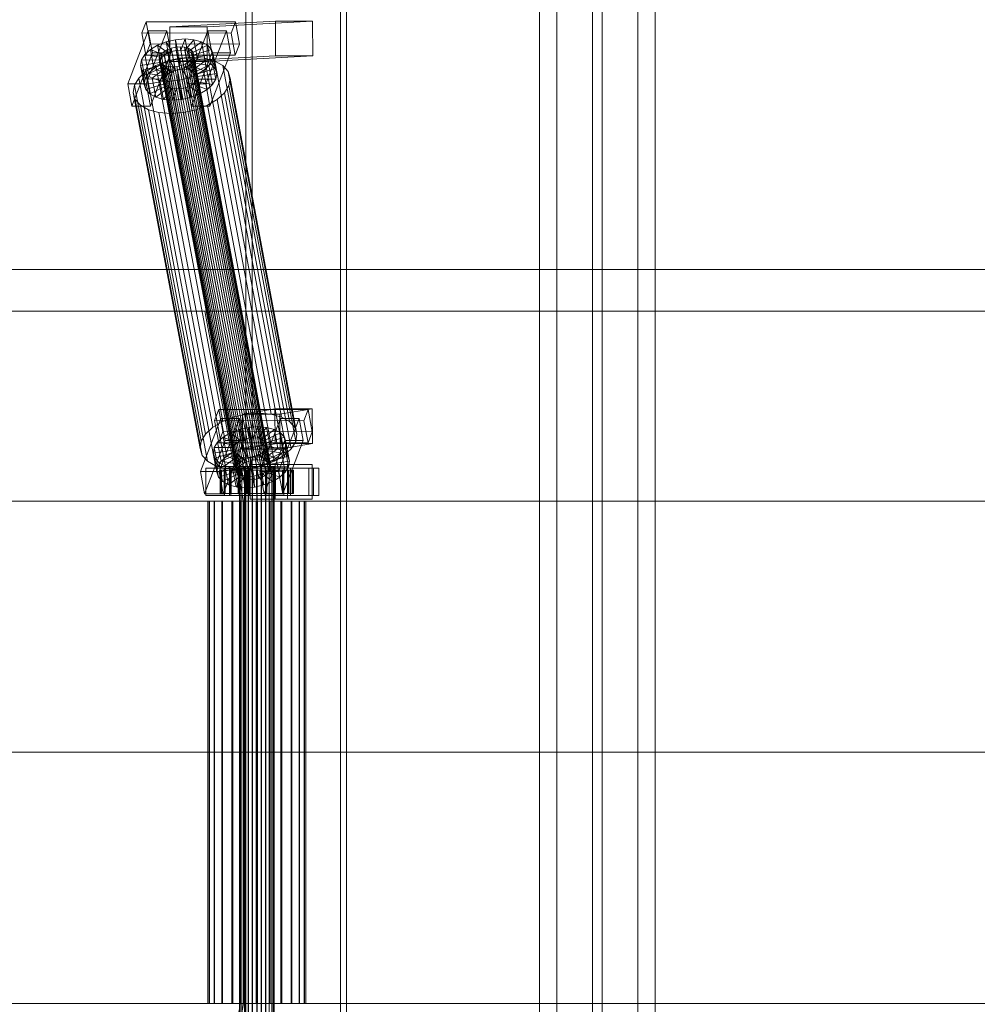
# Model space of a CAD drawing. Header units: millimetres. Extents: x -4738 to 65662, y -68080 to 6847.
# Tile 474 of 656: x 6527 to 7023, y -18130 to -17621. Entities that reach past the tile are written whole.
import ezdxf

# ---------------------------------------------------------------- set-up
doc = ezdxf.new("R2010")
doc.units = ezdxf.units.MM
doc.layers.add('superior_C01', color=7, linetype='Continuous', lineweight=0)

msp = doc.modelspace()

# ---------------------------------------------------------------- linework, layer by layer
at = {"layer": 'superior_C01'}
for p, q in [((6804.877, -18690.428), (6804.877, -17309.572)), ((6846.877, -17309.572), (6846.877, -18690.428)), ((6804.877, -18525.279), (6804.877, -17474.721)), ((6846.877, -17474.721), (6846.877, -18525.279)), ((6795.877, -17570), (6795.877, -18430)), ((6823.377, -17570), (6823.377, -18430)), ((6828.377, -18430), (6828.377, -17570)), ((6855.877, -18430), (6855.877, -17570)), ((6643.944, -17575), (6643.944, -18425)), ((6647.179, -18425), (6647.179, -17575)), ((6692.863, -18425), (6692.863, -17575)), ((6696.098, -17575), (6696.098, -18425)), ((6592.294, -17621.857), (6590.079, -17627.592)), ((6594.446, -17633.325), (6592.294, -17621.857)), ((6592.294, -17621.857), (6638.516, -17621.914)), ((6659.233, -17621.488), (6604.602, -17624.356)), ((6623.861, -17624.356), (6678.493, -17621.488)), ((6636.301, -17627.65), (6638.516, -17621.914)), ((6638.516, -17621.914), (6640.668, -17633.382)), ((6659.302, -17639.486), (6659.233, -17621.488)), ((6659.233, -17621.488), (6678.493, -17621.488)), ((6678.493, -17621.488), (6678.561, -17639.486)), ((6593.411, -17626.449), (6582.778, -17653.98)), ((6592.408, -17653.992), (6603.04, -17626.461)), ((6595.563, -17637.917), (6593.411, -17626.449)), ((6593.411, -17626.449), (6603.04, -17626.461)), ((6603.04, -17626.461), (6605.192, -17637.929)), ((6623.861, -17624.356), (6604.602, -17624.356)), ((6604.602, -17624.356), (6604.671, -17642.354)), ((6624.226, -17626.487), (6613.593, -17654.019)), ((6623.223, -17654.031), (6633.855, -17626.499)), ((6623.93, -17642.354), (6623.861, -17624.356)), ((6626.378, -17637.955), (6624.226, -17626.487)), ((6624.226, -17626.487), (6633.855, -17626.499)), ((6633.855, -17626.499), (6636.007, -17637.967)), ((6636.301, -17627.65), (6590.079, -17627.592)), ((6590.079, -17627.592), (6592.231, -17639.061)), ((6598.287, -17633.91), (6602.746, -17632.183)), ((6602.746, -17632.183), (6607.579, -17631.1)), ((6602.746, -17632.183), (6605.642, -17637.157)), ((6604.59, -17642.013), (6602.746, -17632.183)), ((6607.579, -17631.1), (6612.458, -17630.735)), ((6607.579, -17631.1), (6607.931, -17636.643)), ((6609.423, -17640.93), (6607.579, -17631.1)), ((6612.458, -17630.735), (6610.243, -17636.47)), ((6617.05, -17631.112), (6612.418, -17636.649)), ((6614.302, -17640.564), (6612.458, -17630.735)), ((6612.458, -17630.735), (6617.05, -17631.112)), ((6621.042, -17632.206), (6614.309, -17637.167)), ((6618.894, -17640.942), (6617.05, -17631.112)), ((6617.05, -17631.112), (6621.042, -17632.206)), ((6622.886, -17642.036), (6621.042, -17632.206)), ((6621.042, -17632.206), (6624.162, -17633.943)), ((6638.453, -17639.118), (6636.301, -17627.65)), ((6591.665, -17638.79), (6594.508, -17636.164)), ((6592.231, -17639.061), (6594.446, -17633.325)), ((6640.668, -17633.382), (6594.446, -17633.325)), ((6594.508, -17636.164), (6598.287, -17633.91)), ((6594.508, -17636.164), (6601.74, -17639.042)), ((6596.353, -17645.994), (6594.508, -17636.164)), ((6598.287, -17633.91), (6603.53, -17637.975)), ((6600.132, -17643.74), (6598.287, -17633.91)), ((6600.086, -17638.648), (6601.433, -17637.404)), ((6601.433, -17637.404), (6603.223, -17636.336)), ((6641.549, -17851.202), (6601.433, -17637.404)), ((6603.223, -17636.336), (6605.335, -17635.518)), ((6643.339, -17850.135), (6603.223, -17636.336)), ((6605.642, -17637.157), (6603.53, -17637.975)), ((6605.335, -17635.518), (6607.624, -17635.005)), ((6645.451, -17849.317), (6605.335, -17635.518)), ((6607.931, -17636.643), (6605.642, -17637.157)), ((6605.642, -17637.157), (6607.486, -17646.986)), ((6607.624, -17635.005), (6609.935, -17634.832)), ((6647.74, -17848.804), (6607.624, -17635.005)), ((6610.243, -17636.47), (6607.931, -17636.643)), ((6607.931, -17636.643), (6609.776, -17646.473)), ((6609.935, -17634.832), (6612.11, -17635.011)), ((6650.051, -17848.631), (6609.935, -17634.832)), ((6610.243, -17636.47), (6612.087, -17646.3)), ((6612.418, -17636.649), (6610.243, -17636.47)), ((6612.11, -17635.011), (6614.001, -17635.529)), ((6652.227, -17848.809), (6612.11, -17635.011)), ((6612.418, -17636.649), (6614.262, -17646.479)), ((6614.309, -17637.167), (6612.418, -17636.649)), ((6614.001, -17635.529), (6615.479, -17636.352)), ((6654.118, -17849.328), (6614.001, -17635.529)), ((6614.309, -17637.167), (6616.153, -17646.997)), ((6615.787, -17637.99), (6614.309, -17637.167)), ((6615.479, -17636.352), (6616.444, -17637.422)), ((6655.596, -17850.15), (6615.479, -17636.352)), ((6624.162, -17633.943), (6615.787, -17637.99)), ((6616.444, -17637.422), (6616.829, -17638.668)), ((6656.56, -17851.221), (6616.444, -17637.422)), ((6626.198, -17636.203), (6616.751, -17639.061)), ((6626.007, -17643.772), (6624.162, -17633.943)), ((6624.162, -17633.943), (6626.198, -17636.203)), ((6628.043, -17646.033), (6626.198, -17636.203)), ((6626.198, -17636.203), (6627.011, -17638.834)), ((6640.668, -17633.382), (6638.453, -17639.118)), ((6584.93, -17665.449), (6595.563, -17637.917)), ((6589.487, -17644.431), (6589.952, -17641.61)), ((6589.952, -17641.61), (6591.665, -17638.79)), ((6589.952, -17641.61), (6599.582, -17641.622)), ((6591.797, -17651.44), (6589.952, -17641.61)), ((6591.665, -17638.79), (6600.393, -17640.286)), ((6593.51, -17648.62), (6591.665, -17638.79)), ((6592.231, -17639.061), (6638.453, -17639.118)), ((6605.192, -17637.929), (6594.559, -17665.461)), ((6605.192, -17637.929), (6595.563, -17637.917)), ((6597.391, -17644.416), (6603.351, -17642.107)), ((6599.054, -17641.32), (6599.275, -17639.983)), ((6599.439, -17642.566), (6599.054, -17641.32)), ((6639.17, -17855.119), (6599.054, -17641.32)), ((6599.275, -17639.983), (6600.086, -17638.648)), ((6639.391, -17853.782), (6599.275, -17639.983)), ((6599.582, -17641.622), (6599.361, -17642.958)), ((6600.403, -17643.637), (6599.439, -17642.566)), ((6639.555, -17856.365), (6599.439, -17642.566)), ((6600.393, -17640.286), (6599.582, -17641.622)), ((6599.582, -17641.622), (6601.427, -17651.452)), ((6640.202, -17852.446), (6600.086, -17638.648)), ((6604.59, -17642.013), (6600.132, -17643.74)), ((6601.74, -17639.042), (6600.393, -17640.286)), ((6600.393, -17640.286), (6602.238, -17650.116)), ((6603.53, -17637.975), (6601.74, -17639.042)), ((6601.74, -17639.042), (6603.585, -17648.872)), ((6603.351, -17642.107), (6609.812, -17640.659)), ((6637.934, -17826.416), (6603.351, -17642.107)), ((6603.53, -17637.975), (6605.375, -17647.804)), ((6609.423, -17640.93), (6604.59, -17642.013)), ((6607.486, -17646.986), (6604.59, -17642.013)), ((6659.302, -17639.486), (6604.671, -17642.354)), ((6604.671, -17642.354), (6623.93, -17642.354)), ((6614.302, -17640.564), (6609.423, -17640.93)), ((6609.776, -17646.473), (6609.423, -17640.93)), ((6609.812, -17640.659), (6616.335, -17640.17)), ((6644.395, -17824.968), (6609.812, -17640.659)), ((6612.087, -17646.3), (6614.302, -17640.564)), ((6614.45, -17642.585), (6612.66, -17643.652)), ((6614.262, -17646.479), (6618.894, -17640.942)), ((6618.894, -17640.942), (6614.302, -17640.564)), ((6615.797, -17641.341), (6614.45, -17642.585)), ((6654.567, -17856.383), (6614.45, -17642.585)), ((6615.745, -17665.487), (6626.378, -17637.955)), ((6615.787, -17637.99), (6617.631, -17647.82)), ((6616.751, -17639.061), (6615.787, -17637.99)), ((6616.608, -17640.005), (6615.797, -17641.341)), ((6655.913, -17855.139), (6615.797, -17641.341)), ((6616.104, -17642.979), (6616.916, -17641.643)), ((6616.153, -17646.997), (6622.886, -17642.036)), ((6616.335, -17640.17), (6622.473, -17640.674)), ((6650.918, -17824.479), (6616.335, -17640.17)), ((6616.829, -17638.668), (6616.608, -17640.005)), ((6616.608, -17640.005), (6656.725, -17853.804)), ((6616.751, -17639.061), (6618.596, -17648.891)), ((6617.136, -17640.307), (6616.751, -17639.061)), ((6656.945, -17852.467), (6616.829, -17638.668)), ((6616.916, -17641.643), (6617.136, -17640.307)), ((6616.916, -17641.643), (6626.545, -17641.655)), ((6618.76, -17651.473), (6616.916, -17641.643)), ((6627.011, -17638.834), (6617.136, -17640.307)), ((6617.136, -17640.307), (6618.981, -17650.137)), ((6622.886, -17642.036), (6618.894, -17640.942)), ((6622.473, -17640.674), (6627.81, -17642.137)), ((6657.057, -17824.984), (6622.473, -17640.674)), ((6626.007, -17643.772), (6622.886, -17642.036)), ((6678.561, -17639.486), (6623.93, -17642.354)), ((6626.545, -17641.655), (6624.832, -17644.475)), ((6636.007, -17637.967), (6625.374, -17665.499)), ((6636.007, -17637.967), (6626.378, -17637.955)), ((6627.011, -17638.834), (6626.545, -17641.655)), ((6626.545, -17641.655), (6628.39, -17651.485)), ((6628.856, -17648.664), (6627.011, -17638.834)), ((6627.81, -17642.137), (6631.982, -17644.459)), ((6662.394, -17826.446), (6627.81, -17642.137)), ((6678.561, -17639.486), (6659.302, -17639.486)), ((6588.538, -17650.939), (6592.339, -17647.428)), ((6589.487, -17644.431), (6599.361, -17642.958)), ((6590.299, -17647.062), (6589.487, -17644.431)), ((6591.331, -17654.261), (6589.487, -17644.431)), ((6590.299, -17647.062), (6599.746, -17644.204)), ((6592.335, -17649.322), (6590.299, -17647.062)), ((6592.144, -17656.892), (6590.299, -17647.062)), ((6592.335, -17649.322), (6600.711, -17645.275)), ((6592.339, -17647.428), (6597.391, -17644.416)), ((6626.922, -17831.737), (6592.339, -17647.428)), ((6596.353, -17645.994), (6593.51, -17648.62)), ((6595.456, -17651.059), (6602.189, -17646.098)), ((6600.132, -17643.74), (6596.353, -17645.994)), ((6603.585, -17648.872), (6596.353, -17645.994)), ((6631.974, -17828.725), (6597.391, -17644.416)), ((6599.361, -17642.958), (6599.746, -17644.204)), ((6599.361, -17642.958), (6601.206, -17652.788)), ((6599.448, -17652.153), (6604.08, -17646.616)), ((6599.746, -17644.204), (6600.711, -17645.275)), ((6599.746, -17644.204), (6601.591, -17654.034)), ((6605.375, -17647.804), (6600.132, -17643.74)), ((6601.882, -17644.459), (6600.403, -17643.637)), ((6640.52, -17857.435), (6600.403, -17643.637)), ((6600.711, -17645.275), (6602.189, -17646.098)), ((6600.711, -17645.275), (6602.555, -17655.105)), ((6603.773, -17644.978), (6601.882, -17644.459)), ((6641.998, -17858.258), (6601.882, -17644.459)), ((6602.189, -17646.098), (6604.08, -17646.616)), ((6602.189, -17646.098), (6604.033, -17655.927)), ((6605.948, -17645.156), (6603.773, -17644.978)), ((6643.889, -17858.776), (6603.773, -17644.978)), ((6604.04, -17652.53), (6606.255, -17646.795)), ((6604.08, -17646.616), (6606.255, -17646.795)), ((6604.08, -17646.616), (6605.924, -17656.446)), ((6605.375, -17647.804), (6607.486, -17646.986)), ((6608.259, -17644.983), (6605.948, -17645.156)), ((6646.064, -17858.955), (6605.948, -17645.156)), ((6606.255, -17646.795), (6608.566, -17646.622)), ((6606.255, -17646.795), (6608.1, -17656.624)), ((6607.486, -17646.986), (6609.776, -17646.473)), ((6610.548, -17644.47), (6608.259, -17644.983)), ((6648.375, -17858.782), (6608.259, -17644.983)), ((6608.566, -17646.622), (6610.856, -17646.108)), ((6608.919, -17652.165), (6608.566, -17646.622)), ((6608.566, -17646.622), (6610.411, -17656.451)), ((6609.776, -17646.473), (6612.087, -17646.3)), ((6612.66, -17643.652), (6610.548, -17644.47)), ((6650.665, -17858.269), (6610.548, -17644.47)), ((6610.856, -17646.108), (6612.967, -17645.29)), ((6613.752, -17651.082), (6610.856, -17646.108)), ((6610.856, -17646.108), (6612.7, -17655.938)), ((6612.087, -17646.3), (6614.262, -17646.479)), ((6652.776, -17857.451), (6612.66, -17643.652)), ((6612.967, -17645.29), (6614.758, -17644.223)), ((6618.21, -17649.355), (6612.967, -17645.29)), ((6612.967, -17645.29), (6614.812, -17655.12)), ((6614.262, -17646.479), (6616.153, -17646.997)), ((6614.758, -17644.223), (6616.104, -17642.979)), ((6621.99, -17647.101), (6614.758, -17644.223)), ((6614.758, -17644.223), (6616.602, -17654.053)), ((6624.832, -17644.475), (6616.104, -17642.979)), ((6616.104, -17642.979), (6617.949, -17652.809)), ((6616.153, -17646.997), (6617.631, -17647.82)), ((6617.631, -17647.82), (6626.007, -17643.772)), ((6621.99, -17647.101), (6618.21, -17649.355)), ((6618.596, -17648.891), (6628.043, -17646.033)), ((6624.832, -17644.475), (6621.99, -17647.101)), ((6623.834, -17656.931), (6621.99, -17647.101)), ((6626.677, -17654.305), (6624.832, -17644.475)), ((6628.043, -17646.033), (6626.007, -17643.772)), ((6628.856, -17648.664), (6628.043, -17646.033)), ((6631.982, -17644.459), (6634.704, -17647.481)), ((6666.565, -17828.768), (6631.982, -17644.459)), ((6634.704, -17647.481), (6635.79, -17650.998)), ((6669.287, -17831.79), (6634.704, -17647.481)), ((6586.249, -17654.709), (6588.538, -17650.939)), ((6623.121, -17835.248), (6588.538, -17650.939)), ((6591.797, -17651.44), (6591.331, -17654.261)), ((6601.206, -17652.788), (6591.331, -17654.261)), ((6593.51, -17648.62), (6591.797, -17651.44)), ((6601.427, -17651.452), (6591.797, -17651.44)), ((6595.456, -17651.059), (6592.335, -17649.322)), ((6594.18, -17659.152), (6592.335, -17649.322)), ((6602.238, -17650.116), (6593.51, -17648.62)), ((6599.448, -17652.153), (6595.456, -17651.059)), ((6597.3, -17660.889), (6595.456, -17651.059)), ((6604.04, -17652.53), (6599.448, -17652.153)), ((6601.292, -17661.983), (6599.448, -17652.153)), ((6601.206, -17652.788), (6601.427, -17651.452)), ((6601.591, -17654.034), (6601.206, -17652.788)), ((6601.427, -17651.452), (6602.238, -17650.116)), ((6602.238, -17650.116), (6603.585, -17648.872)), ((6603.585, -17648.872), (6605.375, -17647.804)), ((6608.919, -17652.165), (6604.04, -17652.53)), ((6605.884, -17662.36), (6604.04, -17652.53)), ((6613.752, -17651.082), (6608.919, -17652.165)), ((6610.763, -17661.995), (6608.919, -17652.165)), ((6618.21, -17649.355), (6613.752, -17651.082)), ((6615.597, -17660.912), (6613.752, -17651.082)), ((6617.949, -17652.809), (6616.602, -17654.053)), ((6617.631, -17647.82), (6618.596, -17648.891)), ((6618.76, -17651.473), (6617.949, -17652.809)), ((6617.949, -17652.809), (6626.677, -17654.305)), ((6620.055, -17659.184), (6618.21, -17649.355)), ((6618.596, -17648.891), (6618.981, -17650.137)), ((6618.981, -17650.137), (6618.76, -17651.473)), ((6628.39, -17651.485), (6618.76, -17651.473)), ((6618.981, -17650.137), (6628.856, -17648.664)), ((6626.677, -17654.305), (6628.39, -17651.485)), ((6628.39, -17651.485), (6628.856, -17648.664)), ((6635.79, -17650.998), (6635.167, -17654.769)), ((6670.373, -17835.307), (6635.79, -17650.998)), ((6592.408, -17653.992), (6582.778, -17653.98)), ((6582.778, -17653.98), (6584.93, -17665.449)), ((6585.626, -17658.48), (6586.249, -17654.709)), ((6620.832, -17839.018), (6586.249, -17654.709)), ((6591.331, -17654.261), (6592.144, -17656.892)), ((6601.591, -17654.034), (6592.144, -17656.892)), ((6592.144, -17656.892), (6594.18, -17659.152)), ((6594.559, -17665.461), (6592.408, -17653.992)), ((6602.555, -17655.105), (6594.18, -17659.152)), ((6604.033, -17655.927), (6597.3, -17660.889)), ((6605.924, -17656.446), (6601.292, -17661.983)), ((6602.555, -17655.105), (6601.591, -17654.034)), ((6604.033, -17655.927), (6602.555, -17655.105)), ((6605.924, -17656.446), (6604.033, -17655.927)), ((6608.1, -17656.624), (6605.884, -17662.36)), ((6608.1, -17656.624), (6605.924, -17656.446)), ((6610.411, -17656.451), (6608.1, -17656.624)), ((6612.7, -17655.938), (6610.411, -17656.451)), ((6610.411, -17656.451), (6610.763, -17661.995)), ((6614.812, -17655.12), (6612.7, -17655.938)), ((6612.7, -17655.938), (6615.597, -17660.912)), ((6623.223, -17654.031), (6613.593, -17654.019)), ((6613.593, -17654.019), (6615.745, -17665.487)), ((6616.602, -17654.053), (6614.812, -17655.12)), ((6614.812, -17655.12), (6620.055, -17659.184)), ((6616.602, -17654.053), (6623.834, -17656.931)), ((6620.055, -17659.184), (6623.834, -17656.931)), ((6625.374, -17665.499), (6623.223, -17654.031)), ((6623.834, -17656.931), (6626.677, -17654.305)), ((6635.167, -17654.769), (6632.878, -17658.539)), ((6635.167, -17654.769), (6669.751, -17839.078)), ((6586.712, -17661.997), (6585.626, -17658.48)), ((6620.209, -17842.789), (6585.626, -17658.48)), ((6589.434, -17665.019), (6586.712, -17661.997)), ((6621.295, -17846.306), (6586.712, -17661.997)), ((6594.18, -17659.152), (6597.3, -17660.889)), ((6597.3, -17660.889), (6601.292, -17661.983)), ((6601.292, -17661.983), (6605.884, -17662.36)), ((6605.884, -17662.36), (6610.763, -17661.995)), ((6610.763, -17661.995), (6615.597, -17660.912)), ((6615.597, -17660.912), (6620.055, -17659.184)), ((6629.077, -17662.05), (6624.025, -17665.062)), ((6632.878, -17658.539), (6629.077, -17662.05)), ((6663.66, -17846.359), (6629.077, -17662.05)), ((6667.461, -17842.848), (6632.878, -17658.539)), ((6584.93, -17665.449), (6594.559, -17665.461)), ((6593.606, -17667.341), (6589.434, -17665.019)), ((6624.017, -17849.328), (6589.434, -17665.019)), ((6598.943, -17668.803), (6593.606, -17667.341)), ((6628.189, -17851.65), (6593.606, -17667.341)), ((6618.065, -17667.371), (6611.604, -17668.819)), ((6615.745, -17665.487), (6625.374, -17665.499)), ((6624.025, -17665.062), (6618.065, -17667.371)), ((6652.648, -17851.68), (6618.065, -17667.371)), ((6658.608, -17849.371), (6624.025, -17665.062)), ((6605.082, -17669.308), (6598.943, -17668.803)), ((6633.526, -17853.113), (6598.943, -17668.803)), ((6611.604, -17668.819), (6605.082, -17669.308)), ((6639.665, -17853.617), (6605.082, -17669.308)), ((6646.187, -17853.128), (6611.604, -17668.819)), ((1103.221, -17750), (10242.208, -17750)), ((10243.564, -17750), (1104.577, -17750)), ((5678.578, -17771.702), (6622.738, -17771.702)), ((6624.345, -17771.702), (5680.186, -17771.702)), ((6622.738, -17771.702), (6641.182, -17870)), ((6622.738, -17771.702), (6624.345, -17771.702)), ((6622.738, -17771.702), (7566.897, -17771.702)), ((6642.79, -17870), (6624.345, -17771.702)), ((7568.505, -17771.702), (6624.345, -17771.702)), ((6629.951, -17822.549), (6627.736, -17828.285)), ((6632.103, -17834.017), (6629.951, -17822.549)), ((6629.951, -17822.549), (6676.174, -17822.606)), ((6644.395, -17824.968), (6637.934, -17826.416)), ((6658.925, -17822.189), (6642.182, -17825.057)), ((6661.441, -17825.057), (6642.182, -17825.057)), ((6642.182, -17825.057), (6642.406, -17843.038)), ((6650.918, -17824.479), (6644.395, -17824.968)), ((6657.057, -17824.984), (6650.918, -17824.479)), ((6662.394, -17826.446), (6657.057, -17824.984)), ((6659.149, -17840.17), (6658.925, -17822.189)), ((6658.925, -17822.189), (6678.184, -17822.189)), ((6661.441, -17825.057), (6678.184, -17822.189)), ((6661.665, -17843.038), (6661.441, -17825.057)), ((6673.958, -17828.342), (6676.174, -17822.606)), ((6676.174, -17822.606), (6678.325, -17834.074)), ((6678.184, -17822.189), (6678.408, -17840.17)), ((6631.068, -17827.141), (6620.435, -17854.673)), ((6631.974, -17828.725), (6626.922, -17831.737)), ((6673.958, -17828.342), (6627.736, -17828.285)), ((6627.736, -17828.285), (6629.888, -17839.753)), ((6630.065, -17854.685), (6640.698, -17827.153)), ((6633.22, -17838.609), (6631.068, -17827.141)), ((6631.068, -17827.141), (6640.698, -17827.153)), ((6637.934, -17826.416), (6631.974, -17828.725)), ((6640.698, -17827.153), (6642.849, -17838.621)), ((6661.883, -17827.179), (6651.25, -17854.711)), ((6660.88, -17854.723), (6671.513, -17827.191)), ((6664.035, -17838.647), (6661.883, -17827.179)), ((6661.883, -17827.179), (6671.513, -17827.191)), ((6666.565, -17828.768), (6662.394, -17826.446)), ((6669.287, -17831.79), (6666.565, -17828.768)), ((6671.513, -17827.191), (6673.664, -17838.659)), ((6676.11, -17839.81), (6673.958, -17828.342)), ((6623.121, -17835.248), (6620.832, -17839.018)), ((6626.922, -17831.737), (6623.121, -17835.248)), ((6629.888, -17839.753), (6632.103, -17834.017)), ((6678.325, -17834.074), (6632.103, -17834.017)), ((6632.165, -17836.856), (6635.945, -17834.603)), ((6635.945, -17834.603), (6640.403, -17832.875)), ((6635.945, -17834.603), (6641.187, -17838.667)), ((6637.789, -17844.433), (6635.945, -17834.603)), ((6640.403, -17832.875), (6645.236, -17831.792)), ((6640.403, -17832.875), (6643.299, -17837.849)), ((6642.247, -17842.705), (6640.403, -17832.875)), ((6645.236, -17831.792), (6650.115, -17831.427)), ((6645.236, -17831.792), (6645.589, -17837.336)), ((6647.08, -17841.622), (6645.236, -17831.792)), ((6650.115, -17831.427), (6647.9, -17837.163)), ((6654.707, -17831.804), (6650.075, -17837.341)), ((6651.959, -17841.257), (6650.115, -17831.427)), ((6650.115, -17831.427), (6654.707, -17831.804)), ((6658.699, -17832.898), (6651.966, -17837.86)), ((6661.82, -17834.635), (6653.444, -17838.682)), ((6656.551, -17841.634), (6654.707, -17831.804)), ((6654.707, -17831.804), (6658.699, -17832.898)), ((6660.544, -17842.728), (6658.699, -17832.898)), ((6658.699, -17832.898), (6661.82, -17834.635)), ((6663.664, -17844.465), (6661.82, -17834.635)), ((6661.82, -17834.635), (6663.856, -17836.895)), ((6670.373, -17835.307), (6669.287, -17831.79)), ((6669.751, -17839.078), (6670.373, -17835.307)), ((6678.325, -17834.074), (6676.11, -17839.81)), ((6620.832, -17839.018), (6620.209, -17842.789)), ((6622.587, -17866.141), (6633.22, -17838.609)), ((6627.61, -17842.302), (6629.322, -17839.482)), ((6629.322, -17839.482), (6632.165, -17836.856)), ((6629.322, -17839.482), (6638.051, -17840.978)), ((6631.167, -17849.312), (6629.322, -17839.482)), ((6629.888, -17839.753), (6676.11, -17839.81)), ((6632.165, -17836.856), (6639.397, -17839.734)), ((6634.01, -17846.686), (6632.165, -17836.856)), ((6642.849, -17838.621), (6632.217, -17866.153)), ((6642.849, -17838.621), (6633.22, -17838.609)), ((6638.051, -17840.978), (6637.239, -17842.314)), ((6639.397, -17839.734), (6638.051, -17840.978)), ((6638.051, -17840.978), (6639.895, -17850.808)), ((6641.187, -17838.667), (6639.397, -17839.734)), ((6639.397, -17839.734), (6641.242, -17849.564)), ((6643.299, -17837.849), (6641.187, -17838.667)), ((6641.187, -17838.667), (6643.032, -17848.497)), ((6659.149, -17840.17), (6642.406, -17843.038)), ((6645.589, -17837.336), (6643.299, -17837.849)), ((6643.299, -17837.849), (6645.144, -17847.679)), ((6647.9, -17837.163), (6645.589, -17837.336)), ((6645.589, -17837.336), (6647.433, -17847.165)), ((6651.959, -17841.257), (6647.08, -17841.622)), ((6647.9, -17837.163), (6649.744, -17846.992)), ((6650.075, -17837.341), (6647.9, -17837.163)), ((6649.744, -17846.992), (6651.959, -17841.257)), ((6650.075, -17837.341), (6651.919, -17847.171)), ((6651.966, -17837.86), (6650.075, -17837.341)), ((6656.551, -17841.634), (6651.959, -17841.257)), ((6651.966, -17837.86), (6653.81, -17847.689)), ((6653.444, -17838.682), (6651.966, -17837.86)), ((6653.402, -17866.179), (6664.035, -17838.647)), ((6653.444, -17838.682), (6655.288, -17848.512)), ((6654.408, -17839.753), (6653.444, -17838.682)), ((6663.856, -17836.895), (6654.408, -17839.753)), ((6654.408, -17839.753), (6656.253, -17849.583)), ((6654.793, -17840.999), (6654.408, -17839.753)), ((6654.573, -17842.335), (6654.793, -17840.999)), ((6664.668, -17839.526), (6654.793, -17840.999)), ((6654.793, -17840.999), (6656.638, -17850.829)), ((6678.408, -17840.17), (6659.149, -17840.17)), ((6678.408, -17840.17), (6661.665, -17843.038)), ((6673.664, -17838.659), (6663.032, -17866.191)), ((6665.7, -17846.725), (6663.856, -17836.895)), ((6663.856, -17836.895), (6664.668, -17839.526)), ((6673.664, -17838.659), (6664.035, -17838.647)), ((6664.668, -17839.526), (6664.202, -17842.347)), ((6666.513, -17849.356), (6664.668, -17839.526)), ((6667.461, -17842.848), (6669.751, -17839.078)), ((6620.209, -17842.789), (6621.295, -17846.306)), ((6621.295, -17846.306), (6624.017, -17849.328)), ((6627.144, -17845.123), (6627.61, -17842.302)), ((6627.144, -17845.123), (6637.019, -17843.65)), ((6627.956, -17847.754), (6627.144, -17845.123)), ((6628.988, -17854.953), (6627.144, -17845.123)), ((6627.61, -17842.302), (6637.239, -17842.314)), ((6629.454, -17852.132), (6627.61, -17842.302)), ((6627.956, -17847.754), (6637.404, -17844.897)), ((6629.992, -17850.015), (6638.368, -17845.967)), ((6637.789, -17844.433), (6634.01, -17846.686)), ((6637.239, -17842.314), (6637.019, -17843.65)), ((6637.019, -17843.65), (6637.404, -17844.897)), ((6637.019, -17843.65), (6638.863, -17853.48)), ((6637.239, -17842.314), (6639.084, -17852.144)), ((6637.404, -17844.897), (6638.368, -17845.967)), ((6637.404, -17844.897), (6639.248, -17854.726)), ((6642.247, -17842.705), (6637.789, -17844.433)), ((6643.032, -17848.497), (6637.789, -17844.433)), ((6638.368, -17845.967), (6639.846, -17846.79)), ((6638.368, -17845.967), (6640.212, -17855.797)), ((6647.08, -17841.622), (6642.247, -17842.705)), ((6645.144, -17847.679), (6642.247, -17842.705)), ((6642.406, -17843.038), (6661.665, -17843.038)), ((6647.433, -17847.165), (6647.08, -17841.622)), ((6648.513, -17846.801), (6650.625, -17845.983)), ((6650.625, -17845.983), (6652.415, -17844.915)), ((6655.867, -17850.047), (6650.625, -17845.983)), ((6650.625, -17845.983), (6652.469, -17855.812)), ((6651.919, -17847.171), (6656.551, -17841.634)), ((6652.415, -17844.915), (6653.761, -17843.671)), ((6659.647, -17847.793), (6652.415, -17844.915)), ((6652.415, -17844.915), (6654.259, -17854.745)), ((6653.761, -17843.671), (6654.573, -17842.335)), ((6662.49, -17845.167), (6653.761, -17843.671)), ((6653.761, -17843.671), (6655.606, -17853.501)), ((6653.81, -17847.689), (6660.544, -17842.728)), ((6654.573, -17842.335), (6664.202, -17842.347)), ((6656.417, -17852.165), (6654.573, -17842.335)), ((6655.288, -17848.512), (6663.664, -17844.465)), ((6660.544, -17842.728), (6656.551, -17841.634)), ((6658.608, -17849.371), (6663.66, -17846.359)), ((6662.49, -17845.167), (6659.647, -17847.793)), ((6663.664, -17844.465), (6660.544, -17842.728)), ((6664.202, -17842.347), (6662.49, -17845.167)), ((6664.334, -17854.997), (6662.49, -17845.167)), ((6663.66, -17846.359), (6667.461, -17842.848)), ((6665.7, -17846.725), (6663.664, -17844.465)), ((6664.202, -17842.347), (6666.047, -17852.177)), ((6624.017, -17849.328), (6628.189, -17851.65)), ((6629.992, -17850.015), (6627.956, -17847.754)), ((6629.801, -17857.584), (6627.956, -17847.754)), ((6628.189, -17851.65), (6633.526, -17853.113)), ((6631.167, -17849.312), (6629.454, -17852.132)), ((6633.113, -17851.751), (6629.992, -17850.015)), ((6631.837, -17859.844), (6629.992, -17850.015)), ((6634.01, -17846.686), (6631.167, -17849.312)), ((6639.895, -17850.808), (6631.167, -17849.312)), ((6633.113, -17851.751), (6639.846, -17846.79)), ((6641.242, -17849.564), (6634.01, -17846.686)), ((6637.105, -17852.845), (6641.737, -17847.308)), ((6639.084, -17852.144), (6639.895, -17850.808)), ((6639.846, -17846.79), (6641.737, -17847.308)), ((6639.846, -17846.79), (6641.691, -17856.62)), ((6639.895, -17850.808), (6641.242, -17849.564)), ((6641.549, -17851.202), (6640.202, -17852.446)), ((6641.242, -17849.564), (6643.032, -17848.497)), ((6643.339, -17850.135), (6641.549, -17851.202)), ((6641.697, -17853.223), (6643.912, -17847.487)), ((6641.737, -17847.308), (6643.912, -17847.487)), ((6641.737, -17847.308), (6643.582, -17857.138)), ((6643.032, -17848.497), (6645.144, -17847.679)), ((6645.451, -17849.317), (6643.339, -17850.135)), ((6643.912, -17847.487), (6646.223, -17847.314)), ((6643.912, -17847.487), (6645.757, -17857.317)), ((6645.144, -17847.679), (6647.433, -17847.165)), ((6647.74, -17848.804), (6645.451, -17849.317)), ((6665.469, -17851), (6646.209, -17851)), ((6646.209, -17851), (6646.209, -17869)), ((6659.043, -17851), (6646.209, -17851)), ((6646.223, -17847.314), (6648.513, -17846.801)), ((6646.576, -17852.857), (6646.223, -17847.314)), ((6646.223, -17847.314), (6648.068, -17857.144)), ((6647.433, -17847.165), (6649.744, -17846.992)), ((6650.051, -17848.631), (6647.74, -17848.804)), ((6651.409, -17851.774), (6648.513, -17846.801)), ((6648.513, -17846.801), (6650.357, -17856.631)), ((6649.744, -17846.992), (6651.919, -17847.171)), ((6652.227, -17848.809), (6650.051, -17848.631)), ((6655.867, -17850.047), (6651.409, -17851.774)), ((6651.919, -17847.171), (6653.81, -17847.689)), ((6654.118, -17849.328), (6652.227, -17848.809)), ((6652.648, -17851.68), (6658.608, -17849.371)), ((6653.81, -17847.689), (6655.288, -17848.512)), ((6655.596, -17850.15), (6654.118, -17849.328)), ((6655.288, -17848.512), (6656.253, -17849.583)), ((6656.56, -17851.221), (6655.596, -17850.15)), ((6659.647, -17847.793), (6655.867, -17850.047)), ((6657.712, -17859.877), (6655.867, -17850.047)), ((6656.253, -17849.583), (6665.7, -17846.725)), ((6656.253, -17849.583), (6656.638, -17850.829)), ((6656.638, -17850.829), (6656.417, -17852.165)), ((6656.945, -17852.467), (6656.56, -17851.221)), ((6656.638, -17850.829), (6666.513, -17849.356)), ((6659.043, -17869), (6659.043, -17851)), ((6659.043, -17851), (6678.302, -17851)), ((6661.491, -17857.623), (6659.647, -17847.793)), ((6665.469, -17869), (6665.469, -17851)), ((6665.469, -17851), (6678.302, -17851)), ((6666.513, -17849.356), (6665.7, -17846.725)), ((6666.047, -17852.177), (6666.513, -17849.356)), ((6678.302, -17851), (6678.302, -17869)), ((6630.065, -17854.685), (6620.435, -17854.673)), ((6620.435, -17854.673), (6622.587, -17866.141)), ((6632.844, -17853), (6623.214, -17853)), ((6623.214, -17853), (6623.214, -17867)), ((6636.156, -17853), (6623.214, -17853)), ((6629.454, -17852.132), (6628.988, -17854.953)), ((6638.863, -17853.48), (6628.988, -17854.953)), ((6628.988, -17854.953), (6629.801, -17857.584)), ((6639.084, -17852.144), (6629.454, -17852.132)), ((6639.248, -17854.726), (6629.801, -17857.584)), ((6632.217, -17866.153), (6630.065, -17854.685)), ((6631.231, -17854), (6630.639, -17854)), ((6630.639, -17854), (6640.638, -17854)), ((6630.639, -17866), (6630.639, -17854)), ((6630.639, -17854), (6631.342, -17854)), ((6633.078, -17854), (6631.231, -17854)), ((6631.231, -17854), (6640.919, -17854)), ((6631.231, -17866), (6631.231, -17854)), ((6631.342, -17854), (6640.971, -17854)), ((6631.342, -17866), (6631.342, -17854)), ((6631.342, -17854), (6633.291, -17854)), ((6640.212, -17855.797), (6631.837, -17859.844)), ((6678.95, -17853), (6632.728, -17853)), ((6632.728, -17853), (6632.728, -17867)), ((6635.424, -17853), (6632.728, -17853)), ((6632.844, -17867), (6632.844, -17853)), ((6632.844, -17853), (6645.786, -17853)), ((6636.053, -17854), (6633.078, -17854)), ((6633.078, -17854), (6641.794, -17854)), ((6633.078, -17866), (6633.078, -17854)), ((6637.105, -17852.845), (6633.113, -17851.751)), ((6634.957, -17861.581), (6633.113, -17851.751)), ((6633.291, -17854), (6641.895, -17854)), ((6633.291, -17866), (6633.291, -17854)), ((6633.291, -17854), (6636.354, -17854)), ((6633.526, -17853.113), (6639.665, -17853.617)), ((6641.691, -17856.62), (6634.957, -17861.581)), ((6635.424, -17867), (6635.424, -17853)), ((6635.424, -17853), (6681.646, -17853)), ((6639.954, -17854), (6636.053, -17854)), ((6636.053, -17854), (6643.203, -17854)), ((6636.053, -17866), (6636.053, -17854)), ((6636.156, -17867), (6636.156, -17853)), ((6636.156, -17853), (6645.786, -17853)), ((6636.354, -17854), (6643.346, -17854)), ((6636.354, -17866), (6636.354, -17854)), ((6636.354, -17854), (6640.323, -17854)), ((6641.697, -17853.223), (6637.105, -17852.845)), ((6638.95, -17862.675), (6637.105, -17852.845)), ((6638.863, -17853.48), (6639.084, -17852.144)), ((6639.248, -17854.726), (6638.863, -17853.48)), ((6639.391, -17853.782), (6639.17, -17855.119)), ((6639.17, -17855.119), (6639.555, -17856.365)), ((6640.212, -17855.797), (6639.248, -17854.726)), ((6640.202, -17852.446), (6639.391, -17853.782)), ((6639.555, -17856.365), (6640.52, -17857.435)), ((6639.665, -17853.617), (6646.187, -17853.128)), ((6644.515, -17854), (6639.954, -17854)), ((6639.954, -17854), (6645.051, -17854)), ((6639.954, -17866), (6639.954, -17854)), ((6641.691, -17856.62), (6640.212, -17855.797)), ((6640.323, -17854), (6645.225, -17854)), ((6640.323, -17866), (6640.323, -17854)), ((6640.323, -17854), (6644.926, -17854)), ((6640.919, -17852), (6640.638, -17852)), ((6640.638, -17852), (6640.971, -17852)), ((6640.638, -18148), (6640.638, -17852)), ((6640.638, -17854), (6640.919, -17854)), ((6640.638, -17854), (6640.638, -17866)), ((6640.971, -17854), (6640.638, -17854)), ((6641.794, -17852), (6640.919, -17852)), ((6640.919, -18148), (6640.919, -17852)), ((6640.919, -17854), (6641.794, -17854)), ((6640.919, -17854), (6640.919, -17866)), ((6640.971, -17852), (6641.895, -17852)), ((6640.971, -18148), (6640.971, -17852)), ((6640.971, -17854), (6640.971, -17866)), ((6641.895, -17854), (6640.971, -17854)), ((6643.582, -17857.138), (6641.691, -17856.62)), ((6646.576, -17852.857), (6641.697, -17853.223)), ((6643.542, -17863.052), (6641.697, -17853.223)), ((6643.203, -17852), (6641.794, -17852)), ((6641.794, -18148), (6641.794, -17852)), ((6641.794, -17854), (6643.203, -17854)), ((6641.794, -17854), (6641.794, -17866)), ((6641.895, -17852), (6643.346, -17852)), ((6641.895, -18148), (6641.895, -17852)), ((6641.895, -17854), (6641.895, -17866)), ((6643.346, -17854), (6641.895, -17854)), ((6645.051, -17852), (6643.203, -17852)), ((6643.203, -18148), (6643.203, -17852)), ((6643.203, -17854), (6645.051, -17854)), ((6643.203, -17854), (6643.203, -17866)), ((6643.346, -17852), (6645.225, -17852)), ((6643.346, -18148), (6643.346, -17852)), ((6643.346, -17854), (6643.346, -17866)), ((6645.225, -17854), (6643.346, -17854)), ((6649.425, -17854), (6644.515, -17854)), ((6644.515, -17854), (6647.211, -17854)), ((6644.515, -17866), (6644.515, -17854)), ((6644.926, -17854), (6647.406, -17854)), ((6644.926, -17866), (6644.926, -17854)), ((6644.926, -17854), (6649.851, -17854)), ((6647.211, -17852), (6645.051, -17852)), ((6645.051, -18148), (6645.051, -17852)), ((6645.051, -17854), (6647.211, -17854)), ((6645.051, -17854), (6645.051, -17866)), ((6645.225, -17852), (6647.406, -17852)), ((6645.225, -18148), (6645.225, -17852)), ((6645.225, -17854), (6645.225, -17866)), ((6647.406, -17854), (6645.225, -17854)), ((6645.786, -17853), (6645.786, -17867)), ((6646.187, -17853.128), (6652.648, -17851.68)), ((6651.409, -17851.774), (6646.576, -17852.857)), ((6648.42, -17862.687), (6646.576, -17852.857)), ((6649.537, -17852), (6647.211, -17852)), ((6647.211, -18148), (6647.211, -17852)), ((6647.211, -17854), (6649.537, -17854)), ((6647.211, -17854), (6647.211, -17866)), ((6647.406, -17852), (6649.739, -17852)), ((6647.406, -18148), (6647.406, -17852)), ((6647.406, -17854), (6647.406, -17866)), ((6649.739, -17854), (6647.406, -17854)), ((6650.357, -17856.631), (6648.068, -17857.144)), ((6654.35, -17854), (6649.425, -17854)), ((6649.425, -17854), (6649.537, -17854)), ((6649.425, -17866), (6649.425, -17854)), ((6651.87, -17852), (6649.537, -17852)), ((6649.537, -18148), (6649.537, -17852)), ((6649.537, -17854), (6651.87, -17854)), ((6649.537, -17854), (6649.537, -17866)), ((6649.739, -17852), (6652.064, -17852)), ((6649.739, -18148), (6649.739, -17852)), ((6649.851, -17854), (6649.739, -17854)), ((6649.739, -17854), (6649.739, -17866)), ((6652.064, -17854), (6649.739, -17854)), ((6649.851, -17866), (6649.851, -17854)), ((6649.851, -17854), (6654.761, -17854)), ((6652.469, -17855.812), (6650.357, -17856.631)), ((6650.357, -17856.631), (6653.254, -17861.604)), ((6660.88, -17854.723), (6651.25, -17854.711)), ((6651.25, -17854.711), (6653.402, -17866.179)), ((6653.254, -17861.604), (6651.409, -17851.774)), ((6654.05, -17852), (6651.87, -17852)), ((6651.87, -18148), (6651.87, -17852)), ((6654.35, -17854), (6651.87, -17854)), ((6651.87, -17854), (6654.05, -17854)), ((6651.87, -17854), (6651.87, -17866)), ((6652.064, -17852), (6654.225, -17852)), ((6652.064, -18148), (6652.064, -17852)), ((6654.761, -17854), (6652.064, -17854)), ((6652.064, -17854), (6652.064, -17866)), ((6654.225, -17854), (6652.064, -17854)), ((6654.259, -17854.745), (6652.469, -17855.812)), ((6652.469, -17855.812), (6657.712, -17859.877)), ((6652.776, -17857.451), (6654.567, -17856.383)), ((6663.659, -17853), (6654.029, -17853)), ((6654.029, -17853), (6654.029, -17867)), ((6666.971, -17853), (6654.029, -17853)), ((6655.93, -17852), (6654.05, -17852)), ((6654.05, -18148), (6654.05, -17852)), ((6658.953, -17854), (6654.05, -17854)), ((6654.05, -17854), (6655.93, -17854)), ((6654.05, -17854), (6654.05, -17866)), ((6654.225, -17852), (6656.073, -17852)), ((6654.225, -18148), (6654.225, -17852)), ((6659.322, -17854), (6654.225, -17854)), ((6654.225, -17854), (6654.225, -17866)), ((6656.073, -17854), (6654.225, -17854)), ((6655.606, -17853.501), (6654.259, -17854.745)), ((6654.259, -17854.745), (6661.491, -17857.623)), ((6658.953, -17854), (6654.35, -17854)), ((6654.35, -17866), (6654.35, -17854)), ((6654.567, -17856.383), (6655.913, -17855.139)), ((6654.761, -17866), (6654.761, -17854)), ((6654.761, -17854), (6659.322, -17854)), ((6656.417, -17852.165), (6655.606, -17853.501)), ((6655.606, -17853.501), (6664.334, -17854.997)), ((6655.913, -17855.139), (6656.725, -17853.804)), ((6657.381, -17852), (6655.93, -17852)), ((6655.93, -18148), (6655.93, -17852)), ((6662.922, -17854), (6655.93, -17854)), ((6655.93, -17854), (6657.381, -17854)), ((6655.93, -17854), (6655.93, -17866)), ((6656.073, -17852), (6657.482, -17852)), ((6656.073, -18148), (6656.073, -17852)), ((6663.223, -17854), (6656.073, -17854)), ((6656.073, -17854), (6656.073, -17866)), ((6657.482, -17854), (6656.073, -17854)), ((6666.047, -17852.177), (6656.417, -17852.165)), ((6656.725, -17853.804), (6656.945, -17852.467)), ((6658.305, -17852), (6657.381, -17852)), ((6657.381, -18148), (6657.381, -17852)), ((6665.985, -17854), (6657.381, -17854)), ((6657.381, -17854), (6658.305, -17854)), ((6657.381, -17854), (6657.381, -17866)), ((6657.482, -17852), (6658.357, -17852)), ((6657.482, -18148), (6657.482, -17852)), ((6666.198, -17854), (6657.482, -17854)), ((6657.482, -17854), (6657.482, -17866)), ((6658.357, -17854), (6657.482, -17854)), ((6658.637, -17852), (6658.305, -17852)), ((6658.305, -17852), (6658.305, -18148)), ((6658.305, -17854), (6667.934, -17854)), ((6658.305, -17866), (6658.305, -17854)), ((6658.305, -17854), (6658.637, -17854)), ((6658.357, -17852), (6658.637, -17852)), ((6658.357, -18148), (6658.357, -17852)), ((6668.044, -17854), (6658.357, -17854)), ((6658.357, -17854), (6658.357, -17866)), ((6658.637, -17854), (6658.357, -17854)), ((6658.637, -18148), (6658.637, -17852)), ((6668.637, -17854), (6658.637, -17854)), ((6658.637, -17854), (6658.637, -17866)), ((6662.922, -17854), (6658.953, -17854)), ((6658.953, -17866), (6658.953, -17854)), ((6659.322, -17866), (6659.322, -17854)), ((6659.322, -17854), (6663.223, -17854)), ((6663.032, -17866.191), (6660.88, -17854.723)), ((6661.491, -17857.623), (6664.334, -17854.997)), ((6665.985, -17854), (6662.922, -17854)), ((6662.922, -17866), (6662.922, -17854)), ((6663.223, -17866), (6663.223, -17854)), ((6663.223, -17854), (6666.198, -17854)), ((6663.659, -17867), (6663.659, -17853)), ((6663.659, -17853), (6676.601, -17853)), ((6664.334, -17854.997), (6666.047, -17852.177)), ((6667.934, -17854), (6665.985, -17854)), ((6665.985, -17866), (6665.985, -17854)), ((6666.198, -17866), (6666.198, -17854)), ((6666.198, -17854), (6668.044, -17854)), ((6666.971, -17867), (6666.971, -17853)), ((6666.971, -17853), (6676.601, -17853)), ((6667.934, -17854), (6667.934, -17866)), ((6668.637, -17854), (6667.934, -17854)), ((6668.044, -17866), (6668.044, -17854)), ((6668.044, -17854), (6668.637, -17854)), ((6668.637, -17866), (6668.637, -17854)), ((6676.601, -17853), (6676.601, -17867)), ((6678.95, -17867), (6678.95, -17853)), ((6678.95, -17853), (6681.646, -17853)), ((6681.646, -17853), (6681.646, -17867)), ((6629.801, -17857.584), (6631.837, -17859.844)), ((6631.837, -17859.844), (6634.957, -17861.581)), ((6634.957, -17861.581), (6638.95, -17862.675)), ((6643.582, -17857.138), (6638.95, -17862.675)), ((6640.52, -17857.435), (6641.998, -17858.258)), ((6641.998, -17858.258), (6643.889, -17858.776)), ((6645.757, -17857.317), (6643.542, -17863.052)), ((6645.757, -17857.317), (6643.582, -17857.138)), ((6643.889, -17858.776), (6646.064, -17858.955)), ((6648.068, -17857.144), (6645.757, -17857.317)), ((6646.064, -17858.955), (6648.375, -17858.782)), ((6648.068, -17857.144), (6648.42, -17862.687)), ((6648.375, -17858.782), (6650.665, -17858.269)), ((6648.42, -17862.687), (6653.254, -17861.604)), ((6650.665, -17858.269), (6652.776, -17857.451)), ((6653.254, -17861.604), (6657.712, -17859.877)), ((6657.712, -17859.877), (6661.491, -17857.623)), ((6622.587, -17866.141), (6632.217, -17866.153)), ((6640.638, -17866), (6630.639, -17866)), ((6630.639, -17866), (6631.231, -17866)), ((6631.342, -17866), (6630.639, -17866)), ((6640.919, -17866), (6631.231, -17866)), ((6631.231, -17866), (6633.078, -17866)), ((6640.971, -17866), (6631.342, -17866)), ((6633.291, -17866), (6631.342, -17866)), ((6641.794, -17866), (6633.078, -17866)), ((6633.078, -17866), (6636.053, -17866)), ((6641.895, -17866), (6633.291, -17866)), ((6636.354, -17866), (6633.291, -17866)), ((6643.203, -17866), (6636.053, -17866)), ((6636.053, -17866), (6639.954, -17866)), ((6643.346, -17866), (6636.354, -17866)), ((6640.323, -17866), (6636.354, -17866)), ((6638.95, -17862.675), (6643.542, -17863.052)), ((6645.051, -17866), (6639.954, -17866)), ((6639.954, -17866), (6644.515, -17866)), ((6645.225, -17866), (6640.323, -17866)), ((6644.926, -17866), (6640.323, -17866)), ((6640.919, -17866), (6640.638, -17866)), ((6640.638, -17866), (6640.971, -17866)), ((6641.794, -17866), (6640.919, -17866)), ((6640.971, -17866), (6641.895, -17866)), ((6643.203, -17866), (6641.794, -17866)), ((6641.895, -17866), (6643.346, -17866)), ((6645.051, -17866), (6643.203, -17866)), ((6643.346, -17866), (6645.225, -17866)), ((6643.542, -17863.052), (6648.42, -17862.687)), ((6647.211, -17866), (6644.515, -17866)), ((6644.515, -17866), (6649.425, -17866)), ((6647.406, -17866), (6644.926, -17866)), ((6649.851, -17866), (6644.926, -17866)), ((6647.211, -17866), (6645.051, -17866)), ((6645.225, -17866), (6647.406, -17866)), ((6649.537, -17866), (6647.211, -17866)), ((6647.406, -17866), (6649.739, -17866)), ((6649.537, -17866), (6649.425, -17866)), ((6649.425, -17866), (6654.35, -17866)), ((6651.87, -17866), (6649.537, -17866)), ((6649.739, -17866), (6649.851, -17866)), ((6649.739, -17866), (6652.064, -17866)), ((6654.761, -17866), (6649.851, -17866)), ((6654.05, -17866), (6651.87, -17866)), ((6651.87, -17866), (6654.35, -17866)), ((6652.064, -17866), (6654.761, -17866)), ((6652.064, -17866), (6654.225, -17866)), ((6653.402, -17866.179), (6663.032, -17866.191)), ((6655.93, -17866), (6654.05, -17866)), ((6654.05, -17866), (6658.953, -17866)), ((6654.225, -17866), (6659.322, -17866)), ((6654.225, -17866), (6656.073, -17866)), ((6654.35, -17866), (6658.953, -17866)), ((6659.322, -17866), (6654.761, -17866)), ((6657.381, -17866), (6655.93, -17866)), ((6655.93, -17866), (6662.922, -17866)), ((6656.073, -17866), (6663.223, -17866)), ((6656.073, -17866), (6657.482, -17866)), ((6658.305, -17866), (6657.381, -17866)), ((6657.381, -17866), (6665.985, -17866)), ((6657.482, -17866), (6666.198, -17866)), ((6657.482, -17866), (6658.357, -17866)), ((6667.934, -17866), (6658.305, -17866)), ((6658.637, -17866), (6658.305, -17866)), ((6658.357, -17866), (6668.044, -17866)), ((6658.357, -17866), (6658.637, -17866)), ((6658.637, -17866), (6668.637, -17866)), ((6658.953, -17866), (6662.922, -17866)), ((6663.223, -17866), (6659.322, -17866)), ((6662.922, -17866), (6665.985, -17866)), ((6666.198, -17866), (6663.223, -17866)), ((6665.985, -17866), (6667.934, -17866)), ((6668.044, -17866), (6666.198, -17866)), ((6667.934, -17866), (6668.637, -17866)), ((6668.637, -17866), (6668.044, -17866)), ((5697.022, -17870), (6641.182, -17870)), ((6642.79, -17870), (5698.63, -17870)), ((6623.214, -17867), (6632.844, -17867)), ((6623.214, -17867), (6636.156, -17867)), ((6625.031, -17870), (6624.24, -17870)), ((6624.24, -17870), (6625.179, -17870)), ((6624.24, -18130), (6624.24, -17870)), ((6627.5, -17870), (6625.031, -17870)), ((6625.031, -18130), (6625.031, -17870)), ((6625.179, -17870), (6627.784, -17870)), ((6625.179, -18130), (6625.179, -17870)), ((6631.477, -17870), (6627.5, -17870)), ((6627.5, -18130), (6627.5, -17870)), ((6627.784, -17870), (6631.88, -17870)), ((6627.784, -18130), (6627.784, -17870)), ((6636.692, -17870), (6631.477, -17870)), ((6631.477, -18130), (6631.477, -17870)), ((6631.88, -17870), (6637.185, -17870)), ((6631.88, -18130), (6631.88, -17870)), ((6632.728, -17867), (6678.95, -17867)), ((6632.728, -17867), (6635.424, -17867)), ((6645.786, -17867), (6632.844, -17867)), ((6681.646, -17867), (6635.424, -17867)), ((6645.786, -17867), (6636.156, -17867)), ((6642.79, -17870), (6636.692, -17870)), ((6636.692, -18130), (6636.692, -17870)), ((6637.185, -17870), (6643.339, -17870)), ((6637.185, -18130), (6637.185, -17870)), ((6641.182, -17870), (6641.182, -18000)), ((6641.182, -17870), (7585.341, -17870)), ((6642.79, -18000), (6642.79, -17870)), ((7586.949, -17870), (6642.79, -17870)), ((6649.354, -17870), (6642.79, -17870)), ((6642.79, -18130), (6642.79, -17870)), ((6643.339, -17870), (6649.922, -17870)), ((6643.339, -18130), (6643.339, -17870)), ((6646.209, -17869), (6665.469, -17869)), ((6659.043, -17869), (6646.209, -17869)), ((6655.937, -17870), (6649.354, -17870)), ((6649.354, -18130), (6649.354, -17870)), ((6649.922, -17870), (6656.486, -17870)), ((6649.922, -18130), (6649.922, -17870)), ((6654.029, -17867), (6663.659, -17867)), ((6654.029, -17867), (6666.971, -17867)), ((6662.091, -17870), (6655.937, -17870)), ((6655.937, -18130), (6655.937, -17870)), ((6656.486, -17870), (6662.583, -17870)), ((6656.486, -18130), (6656.486, -17870)), ((6678.302, -17869), (6659.043, -17869)), ((6667.396, -17870), (6662.091, -17870)), ((6662.091, -18130), (6662.091, -17870)), ((6662.583, -17870), (6667.798, -17870)), ((6662.583, -18130), (6662.583, -17870)), ((6676.601, -17867), (6663.659, -17867)), ((6678.302, -17869), (6665.469, -17869)), ((6676.601, -17867), (6666.971, -17867)), ((6671.491, -17870), (6667.396, -17870)), ((6667.396, -18130), (6667.396, -17870)), ((6667.798, -17870), (6671.776, -17870)), ((6667.798, -18130), (6667.798, -17870)), ((6674.097, -17870), (6671.491, -17870)), ((6671.491, -18130), (6671.491, -17870)), ((6671.776, -17870), (6674.244, -17870)), ((6671.776, -18130), (6671.776, -17870)), ((6675.036, -17870), (6674.097, -17870)), ((6674.097, -17870), (6674.097, -18130)), ((6674.244, -17870), (6675.036, -17870)), ((6674.244, -18130), (6674.244, -17870)), ((6675.036, -18130), (6675.036, -17870)), ((6681.646, -17867), (6678.95, -17867)), ((5697.022, -18000), (6641.182, -18000)), ((6642.79, -18000), (5698.63, -18000)), ((6641.182, -18000), (6641.182, -18130)), ((6641.182, -18000), (7585.341, -18000)), ((6642.79, -18130), (6642.79, -18000)), ((7586.949, -18000), (6642.79, -18000)), ((5697.022, -18130), (6641.182, -18130)), ((6642.79, -18130), (5698.63, -18130)), ((6641.182, -18130), (6622.738, -18228.298)), ((6625.179, -18130), (6624.24, -18130)), ((6624.24, -18130), (6625.031, -18130)), ((6624.345, -18228.298), (6642.79, -18130)), ((6625.031, -18130), (6627.5, -18130)), ((6627.784, -18130), (6625.179, -18130)), ((6627.5, -18130), (6631.477, -18130)), ((6631.88, -18130), (6627.784, -18130)), ((6631.477, -18130), (6636.692, -18130)), ((6637.185, -18130), (6631.88, -18130)), ((6636.692, -18130), (6642.79, -18130)), ((6643.339, -18130), (6637.185, -18130)), ((6641.182, -18130), (7585.341, -18130)), ((7586.949, -18130), (6642.79, -18130)), ((6642.79, -18130), (6649.354, -18130)), ((6649.922, -18130), (6643.339, -18130)), ((6649.354, -18130), (6655.937, -18130)), ((6656.486, -18130), (6649.922, -18130)), ((6655.937, -18130), (6662.091, -18130)), ((6662.583, -18130), (6656.486, -18130)), ((6662.091, -18130), (6667.396, -18130)), ((6667.798, -18130), (6662.583, -18130)), ((6667.396, -18130), (6671.491, -18130)), ((6671.776, -18130), (6667.798, -18130)), ((6671.491, -18130), (6674.097, -18130)), ((6674.244, -18130), (6671.776, -18130)), ((6674.097, -18130), (6675.036, -18130)), ((6675.036, -18130), (6674.244, -18130))]:
    msp.add_line(p, q, dxfattribs=at)

doc.saveas('drawing.dxf')
